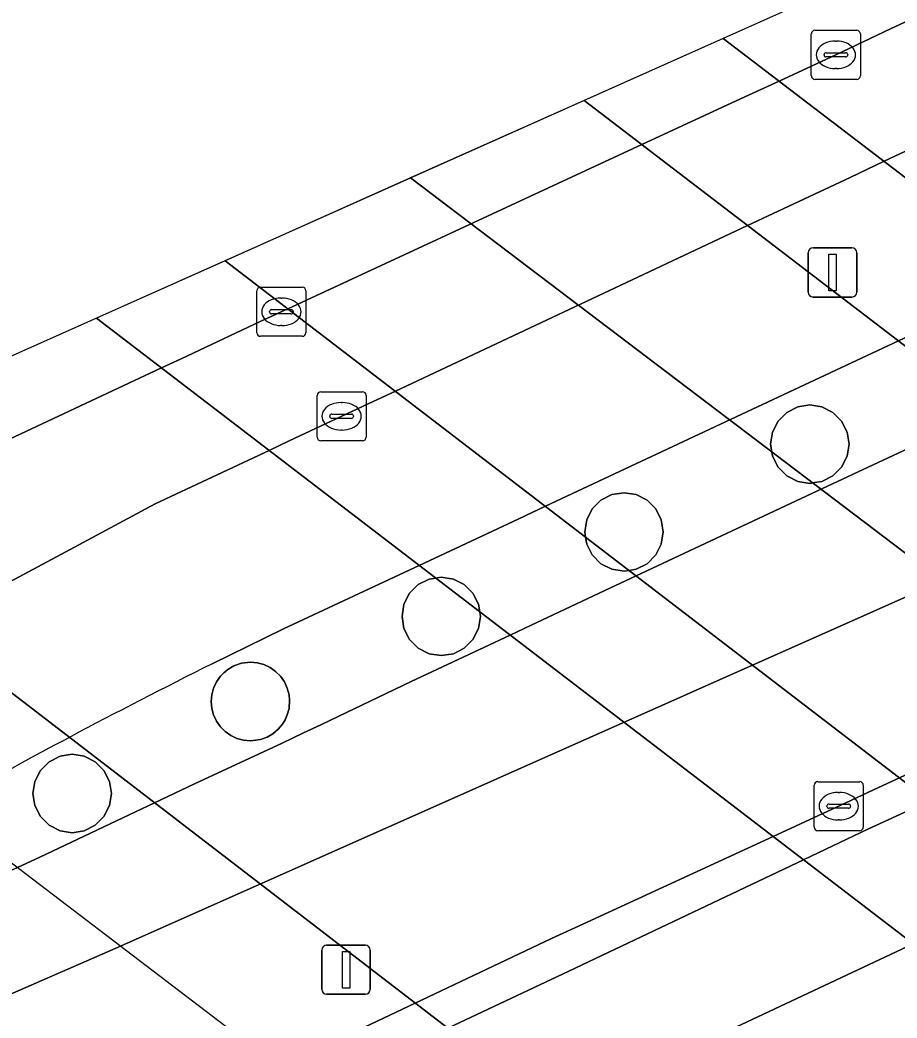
# Model space of a CAD drawing. Extents: x 158086 to 159499, y 382904 to 383981.
# Drawn here: x 158888.57 to 158906.46, y 383814.61 to 383834.96 of the extents above; entities that cross this region are included whole.
import ezdxf

# ---------------------------------------------------------------- set-up
doc = ezdxf.new("R2010")
doc.units = 0
for name, color, linetype in [('IMGEO_Berm_gesloten', 7, 'Continuous'), ('IMGEO_Berm_open', 7, 'Continuous'), ('IMGEO_Dek', 7, 'Continuous'), ('IMGEO_Fietspad_gesloten', 7, 'Continuous'), ('IMGEO_Hek', 7, 'Continuous'), ('IMGEO_Kolk', 7, 'Continuous'), ('IMGEO_Lichtmast', 7, 'Continuous'), ('IMGEO_OVBaan_gesloten', 7, 'Continuous'), ('IMGEO_Pijler', 7, 'Continuous'), ('IMGEO_Rijbaan_regionaal_gesloten', 7, 'Continuous'), ('IMGEO_Voetpad_open', 7, 'Continuous')]:
    doc.layers.add(name, color=color, linetype=linetype)

msp = doc.modelspace()

# ---------------------------------------------------------------- linework, layer by layer
at = {"layer": 'IMGEO_Berm_gesloten'}
for points in [[(158902.912, 383834.582), (158900.074, 383833.316), (158919.618, 383818.379), (158919.85, 383818.202), (158921.81, 383819.051), (158922.73, 383819.45)], [(158892.759, 383830.05), (158890.133, 383828.878), (158909.887, 383813.753), (158912.434, 383814.964)], [(158882.975, 383825.407), (158880.202, 383824.022), (158900.05, 383808.897), (158900.932, 383809.295), (158902.837, 383810.155), (158902.638, 383810.308)]]:
    msp.add_lwpolyline(points, close=True, dxfattribs=at)
at = {"layer": 'IMGEO_Berm_open'}
for points in [[(158929.237, 383839.078), (158909.273, 383829.725), (158908.574, 383829.398), (158906.483, 383828.418), (158903.077, 383826.822), (158899.286, 383825.045), (158898.744, 383824.791), (158897.135, 383824.038), (158896.713, 383823.84), (158893.947, 383822.544), (158892.494, 383821.834)], [(158932.913, 383831.885), (158918.636, 383825.211), (158916.499, 383824.207), (158915.8, 383823.88), (158913.705, 383822.898), (158912.976, 383822.556), (158910.313, 383821.304), (158906.503, 383819.512), (158905.989, 383819.27), (158905.514, 383819.046), (158904.384, 383818.525), (158903.929, 383818.315), (158900.047, 383816.527), (158899.414, 383816.235), (158896.634, 383814.918), (158894.296, 383813.81), (158893.868, 383813.608), (158893.304, 383813.34), (158885.805, 383809.927), (158878.263, 383806.583)], [(158882.107, 383814.821), (158888.524, 383817.68), (158888.978, 383817.891), (158891.318, 383819), (158892.129, 383819.385), (158893.921, 383820.217), (158894.342, 383820.418), (158894.719, 383820.599), (158896.549, 383821.475), (158898.567, 383822.42), (158898.997, 383822.622), (158900.603, 383823.374), (158901.139, 383823.625), (158904.936, 383825.404), (158908.34, 383826.998)], [(158897.298, 383814.408), (158899.765, 383815.572), (158900.71, 383816.02), (158904.549, 383817.84), (158905.002, 383818.055), (158905.859, 383818.462), (158906.601, 383818.803), (158907.118, 383819.041), (158910.961, 383820.809), (158913.307, 383821.888), (158914.362, 383822.396), (158916.435, 383823.395), (158917.116, 383823.736)]]:
    msp.add_lwpolyline(points, dxfattribs=at)
for points in [[(158905.438, 383826.558), (158905.477, 383826.311), (158905.438, 383826.064), (158905.324, 383825.841), (158905.147, 383825.664), (158904.924, 383825.55), (158904.776, 383825.527), (158904.677, 383825.511), (158904.43, 383825.55), (158904.207, 383825.664), (158904.03, 383825.841), (158903.916, 383826.064), (158903.895, 383826.198), (158903.877, 383826.311), (158903.916, 383826.558), (158904.03, 383826.781), (158904.207, 383826.958), (158904.43, 383827.072), (158904.677, 383827.111), (158904.924, 383827.072), (158905.147, 383826.958), (158905.324, 383826.781)], [(158901.689, 383824.522), (158901.65, 383824.275), (158901.536, 383824.052), (158901.359, 383823.875), (158901.136, 383823.761), (158900.991, 383823.738), (158900.889, 383823.722), (158900.642, 383823.761), (158900.419, 383823.875), (158900.242, 383824.052), (158900.128, 383824.275), (158900.106, 383824.417), (158900.089, 383824.522), (158900.128, 383824.769), (158900.242, 383824.992), (158900.419, 383825.169), (158900.642, 383825.283), (158900.889, 383825.322), (158901.136, 383825.283), (158901.359, 383825.169), (158901.536, 383824.992), (158901.65, 383824.769)], [(158897.924, 383822.554), (158897.81, 383822.331), (158897.633, 383822.154), (158897.41, 383822.04), (158897.163, 383822.001), (158896.916, 383822.04), (158896.693, 383822.154), (158896.516, 383822.331), (158896.402, 383822.554), (158896.363, 383822.801), (158896.402, 383823.048), (158896.516, 383823.271), (158896.693, 383823.448), (158896.916, 383823.562), (158897.049, 383823.583), (158897.163, 383823.601), (158897.41, 383823.562), (158897.633, 383823.448), (158897.81, 383823.271), (158897.924, 383823.048), (158897.948, 383822.894), (158897.963, 383822.801)], [(158893.838, 383820.499), (158893.731, 383820.41), (158893.61, 383820.34), (158893.479, 383820.292), (158893.272, 383820.265), (158893.133, 383820.277), (158892.998, 383820.313), (158892.872, 383820.372), (158892.758, 383820.452), (158892.659, 383820.551), (158892.579, 383820.665), (158892.52, 383820.791), (158892.484, 383820.926), (158892.472, 383821.065), (158892.484, 383821.204), (158892.52, 383821.339), (158892.579, 383821.465), (158892.659, 383821.579), (158892.73, 383821.653), (158892.813, 383821.72), (158892.934, 383821.79), (158893.09, 383821.844), (158893.272, 383821.865), (158893.411, 383821.853), (158893.546, 383821.817), (158893.672, 383821.758), (158893.786, 383821.678), (158893.885, 383821.579), (158893.965, 383821.465), (158894.024, 383821.339), (158894.06, 383821.204), (158894.071, 383821.093), (158894.06, 383820.926), (158894.024, 383820.791), (158893.981, 383820.695), (158893.927, 383820.606)], [(158890.107, 383818.543), (158889.884, 383818.429), (158889.637, 383818.39), (158889.39, 383818.429), (158889.167, 383818.543), (158888.99, 383818.72), (158888.876, 383818.943), (158888.837, 383819.19), (158888.876, 383819.437), (158888.99, 383819.66), (158889.167, 383819.837), (158889.39, 383819.951), (158889.637, 383819.99), (158889.884, 383819.951), (158890.107, 383819.837), (158890.284, 383819.66), (158890.398, 383819.437), (158890.437, 383819.19), (158890.398, 383818.943), (158890.284, 383818.72)]]:
    msp.add_lwpolyline(points, close=True, dxfattribs=at)
for centre, radius, start, end in [((158948.232, 383709.899), 125.045, 116.47111, 117.97266), ((158943.191, 383719.325), 114.355, 117.9573, 119.22007)]:
    msp.add_arc(centre, radius, start, end, dxfattribs=at)
at = {"layer": 'IMGEO_Dek'}
msp.add_lwpolyline([(158902.912, 383834.582), (158888.17, 383828.002), (158880.202, 383824.022), (158900.05, 383808.897), (158900.932, 383809.295), (158902.837, 383810.155), (158902.638, 383810.308), (158909.887, 383813.753), (158912.434, 383814.964), (158919.618, 383818.379), (158919.85, 383818.202), (158921.81, 383819.051), (158922.73, 383819.45)], close=True, dxfattribs=at)
at = {"layer": 'IMGEO_Fietspad_gesloten'}
for points in [[(158917.116, 383823.736), (158916.435, 383823.395), (158914.362, 383822.396), (158913.307, 383821.888), (158910.961, 383820.809), (158907.118, 383819.041), (158906.601, 383818.803), (158905.859, 383818.462), (158905.002, 383818.055), (158904.549, 383817.84), (158900.71, 383816.02), (158899.765, 383815.572), (158897.298, 383814.408), (158894.956, 383813.303), (158894.531, 383813.103), (158893.68, 383812.701), (158892.054, 383811.904), (158890.542, 383811.178), (158869.181, 383800.819)], [(158902.935, 383814.319), (158906.785, 383816.128), (158907.25, 383816.346), (158908.842, 383817.095), (158909.346, 383817.332), (158913.168, 383819.126), (158914.389, 383819.699), (158916.584, 383820.698), (158917.121, 383820.942), (158918.648, 383821.705), (158919.356, 383822.026)]]:
    msp.add_lwpolyline(points, dxfattribs=at)
at = {"layer": 'IMGEO_Hek'}
for points in [[(158902.912, 383834.582), (158922.73, 383819.45)], [(158880.202, 383824.022), (158900.05, 383808.897)]]:
    msp.add_lwpolyline(points, dxfattribs=at)
at = {"layer": 'IMGEO_Kolk'}
for p, q in [((158904.708, 383833.82), (158904.708, 383834.672)), ((158904.783, 383834.746), (158905.635, 383834.746)), ((158905.709, 383834.672), (158905.709, 383833.82)), ((158905.196, 383834.526), (158905.221, 383834.526)), ((158904.967, 383834.24), (158904.967, 383834.252)), ((158905.405, 383834.203), (158905.007, 383834.203)), ((158905.01, 383834.289), (158905.408, 383834.289)), ((158905.451, 383834.252), (158905.451, 383834.24)), ((158905.219, 383833.966), (158905.194, 383833.966)), ((158905.635, 383833.746), (158904.783, 383833.746)), ((158893.477, 383829.509), (158894.329, 383829.509)), ((158893.402, 383828.583), (158893.402, 383829.435)), ((158894.403, 383829.435), (158894.403, 383828.583)), ((158893.89, 383829.289), (158893.915, 383829.289)), ((158893.661, 383829.003), (158893.661, 383829.015)), ((158894.099, 383828.966), (158893.701, 383828.966)), ((158893.704, 383829.052), (158894.102, 383829.052)), ((158894.145, 383829.015), (158894.145, 383829.003)), ((158893.913, 383828.729), (158893.888, 383828.729)), ((158894.329, 383828.509), (158893.477, 383828.509)), ((158894.631, 383826.453), (158894.631, 383827.305)), ((158894.706, 383827.379), (158895.558, 383827.379)), ((158895.632, 383827.305), (158895.632, 383826.453)), ((158895.119, 383827.159), (158895.144, 383827.159)), ((158894.89, 383826.873), (158894.89, 383826.885)), ((158894.933, 383826.922), (158895.331, 383826.922)), ((158895.374, 383826.885), (158895.374, 383826.873)), ((158895.328, 383826.836), (158894.93, 383826.836)), ((158895.142, 383826.599), (158895.117, 383826.599)), ((158895.558, 383826.379), (158894.706, 383826.379)), ((158904.767, 383818.506), (158904.767, 383819.358)), ((158904.842, 383819.432), (158905.694, 383819.432)), ((158905.768, 383819.358), (158905.768, 383818.506)), ((158905.255, 383819.212), (158905.28, 383819.212)), ((158905.026, 383818.926), (158905.026, 383818.938)), ((158905.069, 383818.975), (158905.467, 383818.975)), ((158905.51, 383818.938), (158905.51, 383818.926)), ((158905.464, 383818.889), (158905.066, 383818.889)), ((158905.278, 383818.652), (158905.253, 383818.652)), ((158905.694, 383818.432), (158904.842, 383818.432))]:
    msp.add_line(p, q, dxfattribs=at)
for points in [[(158904.708, 383833.82), (158904.708, 383834.672)], [(158904.783, 383834.746), (158905.635, 383834.746)], [(158905.709, 383834.672), (158905.709, 383833.82)], [(158905.635, 383833.746), (158904.783, 383833.746)], [(158893.477, 383829.509), (158894.329, 383829.509)], [(158893.402, 383828.583), (158893.402, 383829.435)], [(158894.403, 383829.435), (158894.403, 383828.583)], [(158894.329, 383828.509), (158893.477, 383828.509)], [(158894.631, 383826.453), (158894.631, 383827.305)], [(158894.706, 383827.379), (158895.558, 383827.379)], [(158895.632, 383827.305), (158895.632, 383826.453)], [(158895.558, 383826.379), (158894.706, 383826.379)], [(158904.767, 383818.506), (158904.767, 383819.358)], [(158904.842, 383819.432), (158905.694, 383819.432)], [(158905.768, 383819.358), (158905.768, 383818.506)], [(158905.694, 383818.432), (158904.842, 383818.432)]]:
    msp.add_lwpolyline(points, dxfattribs=at)
for centre, radius, start, end in [((158904.785, 383834.67), 0.0765, 91.552, 178.448), ((158904.785, 383834.67), 0.0765, 91.552, 178.448), ((158905.633, 383834.67), 0.0765, 1.552, 88.448), ((158905.633, 383834.67), 0.0765, 1.552, 88.448), ((158905.007, 383834.249), 0.0403, 85.8775, 175.7526), ((158905.004, 383834.239), 0.0366, 178.938, 274.7102), ((158905.408, 383834.246), 0.043, 264.8664, 352.4533), ((158905.412, 383834.251), 0.0386, 1.7309, 96.639), ((158904.785, 383833.822), 0.0765, 181.552, 268.448), ((158904.785, 383833.822), 0.0765, 181.552, 268.448), ((158905.633, 383833.822), 0.0765, 271.552, 358.448), ((158905.633, 383833.822), 0.0765, 271.552, 358.448), ((158893.479, 383829.433), 0.0765, 91.552, 178.448), ((158893.479, 383829.433), 0.0765, 91.552, 178.448), ((158894.327, 383829.433), 0.0765, 1.552, 88.448), ((158894.327, 383829.433), 0.0765, 1.552, 88.448), ((158893.701, 383829.012), 0.0403, 85.8775, 175.7526), ((158893.698, 383829.002), 0.0366, 178.938, 274.7102), ((158894.102, 383829.009), 0.043, 264.8664, 352.4533), ((158894.106, 383829.014), 0.0386, 1.7309, 96.639), ((158893.479, 383828.585), 0.0765, 181.552, 268.448), ((158893.479, 383828.585), 0.0765, 181.552, 268.448), ((158894.327, 383828.585), 0.0765, 271.552, 358.448), ((158894.327, 383828.585), 0.0765, 271.552, 358.448), ((158894.708, 383827.303), 0.0765, 91.552, 178.448), ((158894.708, 383827.303), 0.0765, 91.552, 178.448), ((158895.556, 383827.303), 0.0765, 1.552, 88.448), ((158895.556, 383827.303), 0.0765, 1.552, 88.448), ((158894.93, 383826.882), 0.0403, 85.8775, 175.7526), ((158894.927, 383826.872), 0.0366, 178.938, 274.7102), ((158895.331, 383826.879), 0.043, 264.8664, 352.4533), ((158895.335, 383826.884), 0.0386, 1.7309, 96.639), ((158894.708, 383826.455), 0.0765, 181.552, 268.448), ((158894.708, 383826.455), 0.0765, 181.552, 268.448), ((158895.556, 383826.455), 0.0765, 271.552, 358.448), ((158895.556, 383826.455), 0.0765, 271.552, 358.448), ((158904.844, 383819.356), 0.0765, 91.552, 178.448), ((158904.844, 383819.356), 0.0765, 91.552, 178.448), ((158905.692, 383819.356), 0.0765, 1.552, 88.448), ((158905.692, 383819.356), 0.0765, 1.552, 88.448), ((158905.066, 383818.935), 0.0403, 85.8775, 175.7526), ((158905.471, 383818.937), 0.0386, 1.7309, 96.639), ((158905.063, 383818.925), 0.0366, 178.938, 274.7102), ((158905.467, 383818.932), 0.043, 264.8664, 352.4533), ((158904.844, 383818.508), 0.0765, 181.552, 268.448), ((158904.844, 383818.508), 0.0765, 181.552, 268.448), ((158905.692, 383818.508), 0.0765, 271.552, 358.448), ((158905.692, 383818.508), 0.0765, 271.552, 358.448)]:
    msp.add_arc(centre, radius, start, end, dxfattribs=at)
for centre, major_axis, ratio, start_param, end_param in [((158905.195, 383834.246), (-0.387, 0.002), 0.722429, 4.712389, 7.853982), ((158905.22, 383834.246), (-0.39, 0.002), 0.717154, 1.570796, 4.712389), ((158893.889, 383829.009), (-0.387, 0.002), 0.722429, 4.712389, 7.853982), ((158893.914, 383829.009), (-0.39, 0.002), 0.717154, 1.570796, 4.712389), ((158895.118, 383826.879), (-0.387, 0.002), 0.722429, 4.712389, 7.853982), ((158895.143, 383826.879), (-0.39, 0.002), 0.717154, 1.570796, 4.712389), ((158905.254, 383818.932), (-0.387, 0.002), 0.722429, 4.712389, 7.853982), ((158905.279, 383818.932), (-0.39, 0.002), 0.717154, 1.570796, 4.712389)]:
    msp.add_ellipse(centre, major_axis=major_axis, ratio=ratio, start_param=start_param, end_param=end_param, dxfattribs=at)
at = {"layer": 'IMGEO_Lichtmast'}
for p, q in [((158904.645, 383829.41), (158904.645, 383830.21)), ((158904.645, 383830.21), (158904.645, 383829.41)), ((158904.745, 383830.31), (158905.535, 383830.31)), ((158905.535, 383830.31), (158904.745, 383830.31)), ((158905.635, 383830.21), (158905.635, 383829.41)), ((158905.635, 383829.41), (158905.635, 383830.21)), ((158905.535, 383829.31), (158904.745, 383829.31)), ((158904.745, 383829.31), (158905.535, 383829.31)), ((158894.826, 383816.098), (158895.616, 383816.098)), ((158895.616, 383816.098), (158894.826, 383816.098)), ((158894.726, 383815.198), (158894.726, 383815.998)), ((158894.726, 383815.998), (158894.726, 383815.198)), ((158895.716, 383815.998), (158895.716, 383815.198)), ((158895.716, 383815.198), (158895.716, 383815.998)), ((158895.616, 383815.098), (158894.826, 383815.098)), ((158894.826, 383815.098), (158895.616, 383815.098))]:
    msp.add_line(p, q, dxfattribs=at)
for points in [[(158905.065, 383830.185), (158905.215, 383830.185), (158905.215, 383829.435), (158905.065, 383829.435), (158905.065, 383830.185)], [(158895.146, 383815.973), (158895.296, 383815.973), (158895.296, 383815.223), (158895.146, 383815.223), (158895.146, 383815.973)]]:
    msp.add_lwpolyline(points, dxfattribs=at)
for centre, start, end in [((158904.745, 383830.21), 90, 180), ((158904.745, 383830.21), 90, 180), ((158905.535, 383830.21), 0, 90), ((158905.535, 383830.21), 360, 90), ((158904.745, 383829.41), 180, 270), ((158904.745, 383829.41), 180, 270), ((158905.535, 383829.41), 270, 0), ((158905.535, 383829.41), 270, 0), ((158894.826, 383815.998), 90, 180), ((158894.826, 383815.998), 90, 180), ((158895.616, 383815.998), 0, 90), ((158895.616, 383815.998), 360, 90), ((158894.826, 383815.198), 180, 270), ((158894.826, 383815.198), 180, 270), ((158895.616, 383815.198), 270, 0), ((158895.616, 383815.198), 270, 0)]:
    msp.add_arc(centre, 0.1, start, end, dxfattribs=at)
at = {"layer": 'IMGEO_OVBaan_gesloten'}
msp.add_lwpolyline([(158887.585, 383826.051), (158891.457, 383827.865), (158891.857, 383828.052), (158893.473, 383828.808), (158893.902, 383829.01), (158894.035, 383829.072), (158897.825, 383830.828), (158901.252, 383832.416), (158903.351, 383833.388), (158904.052, 383833.711), (158905.208, 383834.247), (158906.321, 383834.777), (158920.142, 383841.2), (158926.684, 383844.293), (158926.315, 383845.029), (158888.17, 383828.002)], dxfattribs=at)
at = {"layer": 'IMGEO_Pijler'}
for points in [[(158905.477, 383826.311), (158905.438, 383826.558), (158905.324, 383826.781), (158905.147, 383826.958), (158904.924, 383827.072), (158904.677, 383827.111), (158904.43, 383827.072), (158904.207, 383826.958), (158904.03, 383826.781), (158903.916, 383826.558), (158903.877, 383826.311), (158903.895, 383826.198), (158903.916, 383826.064), (158904.03, 383825.841), (158904.207, 383825.664), (158904.43, 383825.55), (158904.677, 383825.511), (158904.776, 383825.527), (158904.924, 383825.55), (158905.147, 383825.664), (158905.324, 383825.841), (158905.438, 383826.064)], [(158901.689, 383824.522), (158901.65, 383824.769), (158901.536, 383824.992), (158901.359, 383825.169), (158901.136, 383825.283), (158900.889, 383825.322), (158900.642, 383825.283), (158900.419, 383825.169), (158900.242, 383824.992), (158900.128, 383824.769), (158900.089, 383824.522), (158900.106, 383824.417), (158900.128, 383824.275), (158900.242, 383824.052), (158900.419, 383823.875), (158900.642, 383823.761), (158900.889, 383823.722), (158900.991, 383823.738), (158901.136, 383823.761), (158901.359, 383823.875), (158901.536, 383824.052), (158901.65, 383824.275)], [(158897.948, 383822.894), (158897.924, 383823.048), (158897.81, 383823.271), (158897.633, 383823.448), (158897.41, 383823.562), (158897.163, 383823.601), (158897.049, 383823.583), (158896.916, 383823.562), (158896.693, 383823.448), (158896.516, 383823.271), (158896.402, 383823.048), (158896.363, 383822.801), (158896.402, 383822.554), (158896.516, 383822.331), (158896.693, 383822.154), (158896.916, 383822.04), (158897.163, 383822.001), (158897.41, 383822.04), (158897.633, 383822.154), (158897.81, 383822.331), (158897.924, 383822.554), (158897.963, 383822.801)], [(158894.071, 383821.093), (158894.06, 383821.204), (158894.024, 383821.339), (158893.965, 383821.465), (158893.885, 383821.579), (158893.786, 383821.678), (158893.672, 383821.758), (158893.546, 383821.817), (158893.411, 383821.853), (158893.272, 383821.865), (158893.09, 383821.844), (158892.934, 383821.79), (158892.813, 383821.72), (158892.73, 383821.653), (158892.659, 383821.579), (158892.579, 383821.465), (158892.52, 383821.339), (158892.484, 383821.204), (158892.472, 383821.065), (158892.484, 383820.926), (158892.52, 383820.791), (158892.579, 383820.665), (158892.659, 383820.551), (158892.758, 383820.452), (158892.872, 383820.372), (158892.998, 383820.313), (158893.133, 383820.277), (158893.272, 383820.265), (158893.479, 383820.292), (158893.61, 383820.34), (158893.731, 383820.41), (158893.838, 383820.499), (158893.927, 383820.606), (158893.981, 383820.695), (158894.024, 383820.791), (158894.06, 383820.926)], [(158890.437, 383819.19), (158890.398, 383819.437), (158890.284, 383819.66), (158890.107, 383819.837), (158889.884, 383819.951), (158889.637, 383819.99), (158889.39, 383819.951), (158889.167, 383819.837), (158888.99, 383819.66), (158888.876, 383819.437), (158888.837, 383819.19), (158888.876, 383818.943), (158888.99, 383818.72), (158889.167, 383818.543), (158889.39, 383818.429), (158889.637, 383818.39), (158889.884, 383818.429), (158890.107, 383818.543), (158890.284, 383818.72), (158890.398, 383818.943)]]:
    msp.add_lwpolyline(points, close=True, dxfattribs=at)
at = {"layer": 'IMGEO_Rijbaan_regionaal_gesloten'}
for points in [[(158921.295, 383839.125), (158908.225, 383833.03), (158906.194, 383832.076), (158905.497, 383831.749), (158903.409, 383830.767), (158900.004, 383829.166), (158896.228, 383827.39), (158895.675, 383827.13), (158894.061, 383826.376), (158893.652, 383826.184), (158891.327, 383825.092), (158889.864, 383824.308), (158889.51, 383824.119), (158886.649, 383822.586)], [(158892.494, 383821.834), (158893.947, 383822.544), (158896.713, 383823.84), (158897.135, 383824.038), (158898.744, 383824.791), (158899.286, 383825.045), (158903.077, 383826.822), (158906.483, 383828.418), (158908.574, 383829.398), (158909.273, 383829.725), (158929.237, 383839.078)], [(158857.176, 383801.486), (158890.624, 383816.08), (158913.706, 383826.34), (158931.656, 383834.319), (158930.157, 383837.22), (158911.13, 383828.307), (158910.433, 383827.979), (158908.34, 383826.998), (158904.936, 383825.404), (158901.139, 383823.625), (158900.603, 383823.374), (158898.997, 383822.622), (158898.567, 383822.42), (158896.549, 383821.475), (158894.719, 383820.599), (158894.342, 383820.418), (158893.921, 383820.217), (158892.129, 383819.385), (158891.318, 383819), (158888.978, 383817.891), (158888.524, 383817.68), (158882.107, 383814.821), (158882.087, 383814.809), (158857.768, 383804.975)], [(158885.805, 383809.927), (158893.304, 383813.34), (158893.868, 383813.608), (158894.296, 383813.81), (158896.634, 383814.918), (158899.414, 383816.235), (158900.047, 383816.527), (158903.929, 383818.315), (158904.384, 383818.525), (158905.514, 383819.046), (158905.989, 383819.27), (158906.503, 383819.512), (158910.313, 383821.304), (158912.976, 383822.556), (158913.705, 383822.898), (158915.8, 383823.88), (158916.499, 383824.207), (158918.636, 383825.211), (158932.913, 383831.885), (158931.656, 383834.319), (158913.706, 383826.34), (158890.624, 383816.08), (158857.176, 383801.486)]]:
    msp.add_lwpolyline(points, dxfattribs=at)
for points in [[(158900.074, 383833.316), (158896.539, 383831.738), (158916.261, 383816.783), (158919.618, 383818.379)], [(158896.539, 383831.738), (158892.759, 383830.05), (158912.434, 383814.964), (158916.261, 383816.783)], [(158890.133, 383828.878), (158888.17, 383828.002), (158882.975, 383825.407), (158902.638, 383810.308), (158909.887, 383813.753)]]:
    msp.add_lwpolyline(points, close=True, dxfattribs=at)
for centre, radius, start, end in [((158948.232, 383709.899), 125.045, 116.47111, 117.97266), ((158943.191, 383719.325), 114.355, 117.9573, 119.22007)]:
    msp.add_arc(centre, radius, start, end, dxfattribs=at)
at = {"layer": 'IMGEO_Voetpad_open'}
for points in [[(158926.684, 383844.293), (158920.142, 383841.2), (158906.321, 383834.777), (158905.208, 383834.247), (158904.052, 383833.711), (158903.351, 383833.388), (158901.252, 383832.416), (158897.825, 383830.828), (158894.035, 383829.072), (158893.902, 383829.01), (158893.473, 383828.808), (158891.857, 383828.052), (158891.457, 383827.865), (158887.585, 383826.051), (158887.215, 383825.877), (158884.202, 383824.464), (158881.85, 383823.362), (158881.364, 383823.136), (158880.207, 383822.594), (158880.653, 383821.563), (158879.622, 383821.08), (158857.982, 383810.946), (158853.184, 383808.605), (158855.343, 383804.495)], [(158870.923, 383812.983), (158871.984, 383813.634), (158877.041, 383816.858), (158882.334, 383820.189), (158883.981, 383821.142), (158884.419, 383821.391), (158886.649, 383822.586), (158889.51, 383824.119), (158889.864, 383824.308), (158891.327, 383825.092), (158893.652, 383826.184), (158894.061, 383826.376), (158895.675, 383827.13), (158896.228, 383827.39), (158900.004, 383829.166), (158903.409, 383830.767), (158905.497, 383831.749), (158906.194, 383832.076), (158908.225, 383833.03), (158921.295, 383839.125), (158927.737, 383842.136)], [(158919.356, 383822.026), (158918.648, 383821.705), (158917.121, 383820.942), (158916.584, 383820.698), (158914.389, 383819.699), (158913.168, 383819.126), (158909.346, 383817.332), (158908.842, 383817.095), (158907.25, 383816.346), (158906.785, 383816.128), (158902.935, 383814.319), (158899.509, 383812.71), (158897.164, 383811.609), (158896.747, 383811.414), (158894.46, 383810.332), (158891.775, 383809.045), (158870.191, 383798.538)]]:
    msp.add_lwpolyline(points, dxfattribs=at)

doc.saveas('drawing.dxf')
